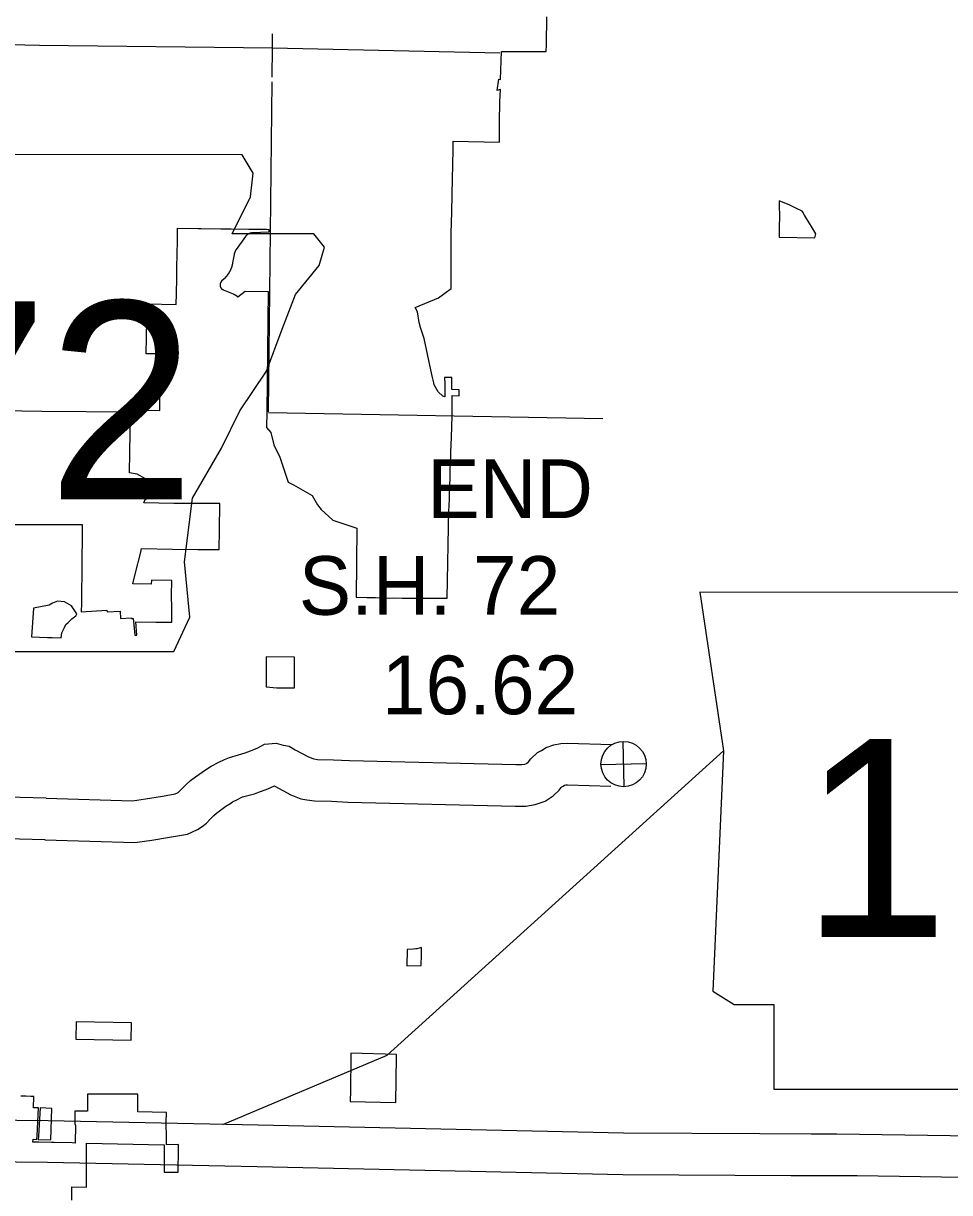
# Model space of a CAD drawing. Extents: x 77230 to 630905, y 790554 to 1662844.
# Drawn here: x 220497 to 233840, y 1585968 to 1602804 of the extents above; entities that cross this region are included whole.
import ezdxf

# ---------------------------------------------------------------- set-up
doc = ezdxf.new("R2010")
doc.units = 0
for name, color, linetype in [('Level 12', 7, 'Continuous'), ('Level 16', 7, 'Continuous'), ('Level 22', 7, 'Continuous'), ('Level 24', 7, 'Continuous'), ('Level 31', 7, 'Continuous'), ('Level 34', 7, 'Continuous')]:
    doc.layers.add(name, color=color, linetype=linetype)

msp = doc.modelspace()

# ---------------------------------------------------------------- linework, layer by layer
at = {"layer": 'Level 12'}
for points in [[(227533, 1602400), (227663, 1602399), (227974, 1602399), (228030, 1602399), (228031, 1602494), (228033, 1602587), (228034, 1602631), (228036, 1602770), (228038, 1602900)], [(223581, 1598870), (223582, 1598870), (223582, 1598869), (223583, 1598868), (223583, 1598868), (223584, 1598867), (223585, 1598866), (223691, 1598946), (224024, 1598942), (224020, 1598525), (224002, 1597211), (224001, 1596987), (224063, 1596912), (224103, 1596738), (224190, 1596560), (224313, 1596200), (224378, 1596165), (224386, 1596161), (224657, 1596008), (224732, 1595874), (224786, 1595804), (224955, 1595649), (225085, 1595607), (225301, 1595536), (225291, 1594543), (225447, 1594539), (225570, 1594535), (225667, 1594532), (225773, 1594529), (225823, 1594531), (225955, 1594529), (226112, 1594528), (226162, 1594527), (226395, 1594529), (226604, 1594526), (226628, 1595805), (226629, 1595835), (226634, 1595985), (226640, 1596151), (226643, 1596261), (226647, 1596377), (226651, 1596474), (226656, 1596592), (226655, 1596605), (226656, 1596625), (226656, 1596637), (226663, 1596841), (226674, 1597155), (226672, 1597360), (226672, 1597386), (226672, 1597445), (226774, 1597443), (226774, 1597529), (226671, 1597530), (226670, 1597617), (226669, 1597707), (226566, 1597706), (226568, 1597616), (226569, 1597506), (226570, 1597449), (226570, 1597432), (226570, 1597426), (226540, 1597438), (226471, 1597498), (226414, 1597601), (226409, 1597623), (226408, 1597627), (226392, 1597703), (226368, 1597816), (226271, 1598268), (226219, 1598427), (226197, 1598495), (226173, 1598649), (226140, 1598713), (226476, 1598850), (226662, 1598985), (226662, 1599112), (226662, 1599191), (226662, 1599280), (226662, 1599476), (226662, 1599758), (226662, 1599779), (226668, 1600090), (226669, 1600104), (226673, 1600322), (226674, 1600345), (226687, 1600987), (226690, 1601109), (227355, 1601092), (227354, 1601222), (227357, 1601476), (227360, 1601579), (227362, 1601665), (227362, 1601674), (227368, 1601851), (227324, 1601839), (227344, 1602003), (227372, 1601995), (227383, 1602400), (227533, 1602400)], [(220323, 1595589), (220528, 1595589), (221346, 1595590), (221342, 1595266), (221341, 1595214), (221340, 1595095), (221337, 1594894), (221334, 1594616), (221332, 1594476), (221332, 1594455), (221331, 1594330), (221701, 1594355), (221702, 1594330), (221890, 1594342), (221897, 1594234), (222056, 1594245), (222057, 1594233), (222081, 1594235), (222097, 1594050), (222102, 1593994), (222131, 1593994), (222115, 1594189), (222405, 1594184), (222638, 1594180), (222635, 1594380), (222632, 1594572), (222636, 1594782), (222343, 1594787), (222337, 1594729), (222076, 1594736), (222109, 1594872), (222188, 1595191), (222199, 1595244), (222647, 1595232), (223009, 1595230), (223319, 1595229), (223323, 1595509), (223329, 1595889), (222663, 1595889), (222233, 1595899), (222253, 1595950), (222309, 1595973), (222413, 1596016), (222441, 1596056), (222443, 1596113), (222414, 1596156), (222375, 1596179), (222134, 1596314), (222025, 1596334), (222036, 1596913), (222043, 1597235), (222461, 1597230), (222465, 1597611), (222496, 1597611), (222502, 1598048), (222266, 1598045), (222281, 1598766), (222700, 1598758), (222703, 1598915), (222707, 1599133), (222710, 1599298), (222713, 1599472), (222716, 1599682), (222719, 1599854), (223013, 1599851), (223059, 1599850), (223341, 1599847), (223489, 1599845), (223744, 1599842), (224001, 1599839), (224033, 1599838), (224032, 1599798), (223792, 1599786), (223791, 1599786), (223790, 1599786), (223790, 1599786), (223789, 1599786), (223788, 1599786), (223788, 1599786), (223787, 1599786), (223786, 1599786), (223785, 1599786), (223785, 1599786), (223784, 1599786), (223783, 1599786), (223783, 1599786), (223782, 1599786), (223781, 1599785), (223781, 1599785), (223780, 1599785), (223779, 1599785), (223778, 1599785)], [(223716, 1599756), (223716, 1599755), (223715, 1599755), (223715, 1599754), (223714, 1599754), (223713, 1599753), (223713, 1599753), (223712, 1599752), (223712, 1599752), (223711, 1599752), (223711, 1599751), (223710, 1599751), (223710, 1599750), (223709, 1599750), (223709, 1599749), (223708, 1599749), (223708, 1599748), (223707, 1599748), (223707, 1599747), (223707, 1599746), (223706, 1599746), (223706, 1599745), (223705, 1599745), (223705, 1599744), (223704, 1599744), (223704, 1599743), (223703, 1599743), (223703, 1599742), (223702, 1599742), (223702, 1599741), (223701, 1599741), (223701, 1599740), (223701, 1599740), (223700, 1599739), (223700, 1599738), (223699, 1599738), (223699, 1599737), (223698, 1599737), (223698, 1599736), (223698, 1599736), (223697, 1599735), (223562, 1599548), (223562, 1599548), (223562, 1599547), (223561, 1599546), (223561, 1599546), (223560, 1599545), (223560, 1599544), (223559, 1599544), (223559, 1599543), (223558, 1599542), (223558, 1599542), (223557, 1599541), (223557, 1599540), (223557, 1599539), (223556, 1599539), (223556, 1599538), (223555, 1599537), (223555, 1599537), (223554, 1599536), (223554, 1599535), (223554, 1599535), (223553, 1599534), (223553, 1599533), (223552, 1599532), (223552, 1599532), (223552, 1599531), (223551, 1599530), (223551, 1599529), (223550, 1599529), (223550, 1599528), (223550, 1599527), (223549, 1599526), (223549, 1599526), (223548, 1599525), (223548, 1599524), (223548, 1599523), (223547, 1599523), (223547, 1599522), (223546, 1599521), (223546, 1599520), (223546, 1599520), (223545, 1599519), (223545, 1599518), (223545, 1599517), (223544, 1599517), (223544, 1599516), (223544, 1599515), (223543, 1599514), (223543, 1599513), (223543, 1599513), (223542, 1599512), (223542, 1599511), (223542, 1599510), (223541, 1599510), (223541, 1599509), (223541, 1599508), (223541, 1599507), (223540, 1599506), (223540, 1599506)], [(223778, 1599785), (223778, 1599785), (223777, 1599785), (223776, 1599785), (223776, 1599785), (223775, 1599784), (223774, 1599784), (223774, 1599784), (223773, 1599784), (223772, 1599784), (223772, 1599784), (223771, 1599784), (223770, 1599783), (223769, 1599783), (223769, 1599783), (223768, 1599783), (223767, 1599783), (223767, 1599783), (223766, 1599782), (223765, 1599782), (223765, 1599782), (223764, 1599782), (223763, 1599782), (223763, 1599781), (223762, 1599781), (223761, 1599781), (223761, 1599781), (223760, 1599781), (223759, 1599780), (223759, 1599780), (223758, 1599780), (223757, 1599780), (223757, 1599780), (223756, 1599779), (223755, 1599779), (223755, 1599779), (223754, 1599779), (223753, 1599778), (223753, 1599778), (223752, 1599778), (223752, 1599778), (223751, 1599777), (223750, 1599777), (223750, 1599777), (223749, 1599776), (223748, 1599776), (223748, 1599776), (223747, 1599776), (223746, 1599775), (223746, 1599775), (223745, 1599775), (223744, 1599774), (223744, 1599774), (223743, 1599774), (223743, 1599774), (223742, 1599773), (223742, 1599773), (223741, 1599773), (223740, 1599772), (223740, 1599772), (223739, 1599772), (223739, 1599771), (223738, 1599771), (223737, 1599771), (223737, 1599770), (223736, 1599770), (223736, 1599770), (223735, 1599769), (223734, 1599769), (223734, 1599769), (223733, 1599768), (223733, 1599768), (223732, 1599768), (223731, 1599767), (223731, 1599767), (223730, 1599766), (223730, 1599766), (223729, 1599766), (223728, 1599765), (223728, 1599765), (223727, 1599765), (223727, 1599764), (223726, 1599764), (223726, 1599763), (223725, 1599763), (223724, 1599762), (223724, 1599762), (223723, 1599762), (223723, 1599761), (223722, 1599761), (223722, 1599760), (223721, 1599760), (223721, 1599760), (223720, 1599759), (223719, 1599759), (223719, 1599758), (223718, 1599758), (223717, 1599757), (223717, 1599756), (223716, 1599756)], [(223540, 1599506), (223540, 1599505), (223539, 1599504), (223539, 1599503), (223539, 1599502), (223539, 1599502), (223538, 1599501), (223538, 1599500), (223538, 1599499), (223538, 1599498), (223537, 1599498), (223537, 1599497), (223537, 1599496), (223537, 1599495), (223536, 1599494), (223536, 1599494), (223536, 1599493), (223536, 1599492), (223535, 1599491), (223535, 1599490), (223535, 1599489), (223535, 1599489), (223535, 1599488), (223534, 1599487), (223534, 1599486), (223534, 1599485), (223534, 1599485), (223534, 1599484), (223533, 1599483), (223533, 1599482), (223533, 1599481), (223533, 1599480), (223533, 1599480), (223533, 1599479), (223532, 1599478), (223532, 1599477), (223532, 1599476), (223512, 1599357), (223511, 1599355), (223511, 1599354), (223511, 1599353), (223511, 1599352), (223510, 1599350), (223510, 1599349), (223510, 1599348), (223510, 1599346), (223509, 1599345), (223509, 1599344), (223509, 1599343), (223508, 1599341), (223508, 1599340), (223508, 1599339), (223508, 1599337), (223507, 1599336), (223507, 1599335), (223507, 1599334), (223506, 1599332), (223506, 1599331), (223506, 1599330), (223506, 1599328), (223505, 1599327), (223505, 1599326), (223505, 1599325), (223504, 1599323), (223504, 1599322), (223504, 1599321), (223503, 1599320), (223503, 1599318), (223503, 1599317), (223502, 1599316), (223502, 1599315), (223501, 1599313), (223501, 1599312), (223501, 1599311), (223500, 1599309), (223500, 1599308), (223500, 1599307), (223499, 1599306), (223499, 1599304), (223498, 1599303), (223498, 1599302), (223498, 1599301), (223497, 1599299), (223497, 1599298), (223496, 1599297), (223496, 1599296), (223496, 1599294), (223495, 1599293), (223495, 1599292), (223494, 1599291), (223494, 1599289), (223493, 1599288), (223493, 1599287), (223493, 1599286), (223492, 1599285), (223492, 1599283), (223491, 1599282), (223491, 1599281), (223490, 1599280), (223490, 1599278)], [(223490, 1599278), (223489, 1599277), (223489, 1599276), (223488, 1599275), (223488, 1599273), (223487, 1599272), (223487, 1599271), (223486, 1599270), (223486, 1599269), (223485, 1599267), (223485, 1599266), (223484, 1599265), (223484, 1599264), (223483, 1599263), (223483, 1599261), (223482, 1599260), (223482, 1599259), (223481, 1599258), (223481, 1599257), (223480, 1599255), (223480, 1599254), (223479, 1599253), (223479, 1599252), (223478, 1599251), (223477, 1599249), (223477, 1599248), (223476, 1599247), (223476, 1599246), (223475, 1599245), (223475, 1599243), (223474, 1599242), (223473, 1599241), (223473, 1599240), (223472, 1599239), (223472, 1599238), (223471, 1599236), (223470, 1599235), (223470, 1599234), (223469, 1599233), (223469, 1599232), (223468, 1599231), (223467, 1599229), (223467, 1599228), (223466, 1599227), (223465, 1599226), (223465, 1599225), (223464, 1599224), (223464, 1599223), (223463, 1599221), (223462, 1599220), (223462, 1599219), (223461, 1599218), (223460, 1599217), (223460, 1599216), (223459, 1599215), (223458, 1599213), (223458, 1599212), (223457, 1599211), (223456, 1599210), (223456, 1599209), (223455, 1599208), (223454, 1599207), (223454, 1599206), (223453, 1599204), (223452, 1599203), (223451, 1599202), (223451, 1599201), (223450, 1599200), (223449, 1599199), (223449, 1599198), (223448, 1599197), (223447, 1599196), (223446, 1599195), (223446, 1599193), (223445, 1599192), (223444, 1599191), (223443, 1599190), (223443, 1599189), (223442, 1599188), (223441, 1599187), (223440, 1599186), (223440, 1599185), (223439, 1599184), (223438, 1599183), (223437, 1599182), (223437, 1599181), (223436, 1599179), (223435, 1599178), (223434, 1599177), (223434, 1599176), (223433, 1599175), (223432, 1599174), (223431, 1599173), (223430, 1599172), (223430, 1599171), (223429, 1599170), (223428, 1599169), (223427, 1599168), (223426, 1599167), (223426, 1599166)], [(223426, 1599166), (223425, 1599165), (223424, 1599164), (223423, 1599163), (223422, 1599162), (223421, 1599161), (223421, 1599160), (223420, 1599159), (223419, 1599158), (223418, 1599157), (223417, 1599156), (223416, 1599155), (223415, 1599154), (223415, 1599153), (223414, 1599152), (223413, 1599151), (223412, 1599150), (223411, 1599149), (223410, 1599148), (223409, 1599147), (223409, 1599146), (223407, 1599144), (223406, 1599143), (223405, 1599143), (223405, 1599142), (223404, 1599141), (223403, 1599140), (223402, 1599139), (223401, 1599138), (223400, 1599137), (223399, 1599136), (223398, 1599135), (223397, 1599134), (223397, 1599133), (223396, 1599132), (223395, 1599131), (223394, 1599130), (223393, 1599129), (223392, 1599128), (223391, 1599128), (223390, 1599127), (223353, 1599091), (223353, 1599090), (223352, 1599090), (223352, 1599089), (223351, 1599089), (223351, 1599089), (223351, 1599088), (223350, 1599088), (223350, 1599087), (223350, 1599087), (223349, 1599087), (223349, 1599086), (223348, 1599086), (223348, 1599085), (223348, 1599085), (223347, 1599085), (223347, 1599084), (223347, 1599084), (223346, 1599083), (223346, 1599083), (223346, 1599082), (223345, 1599082), (223345, 1599082), (223345, 1599081), (223344, 1599081), (223344, 1599080), (223344, 1599080), (223344, 1599079), (223343, 1599079), (223343, 1599079), (223343, 1599078), (223342, 1599078), (223342, 1599077), (223342, 1599077), (223341, 1599076), (223341, 1599076), (223341, 1599075), (223341, 1599075), (223340, 1599074), (223340, 1599074), (223340, 1599073), (223340, 1599073), (223339, 1599072), (223339, 1599072), (223339, 1599071), (223339, 1599071), (223338, 1599070), (223338, 1599070), (223338, 1599069), (223338, 1599069), (223337, 1599068), (223337, 1599068), (223337, 1599067), (223337, 1599067), (223336, 1599066), (223336, 1599066), (223336, 1599065), (223336, 1599065), (223336, 1599064)], [(223336, 1599064), (223335, 1599064), (223335, 1599063), (223335, 1599063), (223335, 1599062), (223335, 1599062), (223334, 1599061), (223334, 1599061), (223334, 1599060), (223334, 1599060), (223334, 1599059), (223334, 1599059), (223333, 1599058), (223333, 1599057), (223333, 1599057), (223333, 1599056), (223333, 1599056), (223333, 1599055), (223333, 1599055), (223332, 1599054), (223332, 1599054), (223332, 1599053), (223332, 1599053), (223332, 1599052), (223332, 1599052), (223332, 1599051), (223332, 1599051), (223332, 1599050), (223332, 1599050), (223331, 1599049), (223331, 1599048), (223331, 1599048), (223331, 1599047), (223331, 1599047), (223331, 1599046), (223331, 1599046), (223331, 1599045), (223331, 1599045), (223331, 1599044), (223331, 1599044), (223331, 1599043), (223331, 1599043), (223331, 1599042), (223331, 1599042), (223331, 1599041), (223331, 1599041), (223331, 1599040), (223331, 1599039), (223331, 1599039), (223331, 1599038), (223331, 1599038), (223331, 1599037), (223331, 1599037), (223331, 1599036), (223331, 1599036), (223331, 1599035), (223331, 1599035), (223331, 1599034), (223331, 1599033), (223331, 1599033), (223331, 1599032), (223331, 1599032), (223331, 1599031), (223331, 1599031), (223331, 1599030), (223331, 1599030), (223331, 1599029), (223331, 1599028), (223331, 1599028), (223331, 1599027), (223331, 1599027), (223331, 1599026), (223331, 1599026), (223331, 1599025), (223332, 1599025), (223332, 1599024), (223332, 1599024), (223332, 1599023), (223332, 1599022), (223332, 1599022), (223332, 1599021), (223332, 1599021), (223332, 1599020), (223333, 1599020), (223333, 1599019), (223333, 1599019), (223333, 1599018), (223333, 1599018), (223333, 1599017), (223333, 1599017), (223334, 1599016), (223334, 1599015), (223334, 1599015), (223334, 1599014), (223334, 1599014), (223334, 1599013), (223335, 1599013), (223335, 1599012), (223335, 1599012), (223335, 1599011)], [(223335, 1599011), (223335, 1599011), (223335, 1599010), (223336, 1599010), (223336, 1599009), (223336, 1599009), (223336, 1599008), (223337, 1599008), (223337, 1599007), (223337, 1599007), (223337, 1599006), (223337, 1599006), (223338, 1599005), (223338, 1599005), (223338, 1599004), (223338, 1599004), (223339, 1599003), (223339, 1599003), (223339, 1599002), (223339, 1599002), (223340, 1599001), (223340, 1599001), (223340, 1599000), (223340, 1599000), (223341, 1598999), (223341, 1598999), (223341, 1598998), (223342, 1598998), (223342, 1598997), (223342, 1598997), (223342, 1598996), (223343, 1598996), (223343, 1598996), (223343, 1598995), (223344, 1598995), (223344, 1598994), (223344, 1598994), (223345, 1598993), (223345, 1598993), (223345, 1598992), (223346, 1598992), (223346, 1598992), (223346, 1598991), (223347, 1598991), (223347, 1598990), (223347, 1598990), (223348, 1598989), (223348, 1598989), (223348, 1598988), (223349, 1598988), (223349, 1598988), (223350, 1598987), (223350, 1598987), (223350, 1598986), (223351, 1598986), (223351, 1598986), (223351, 1598985), (223352, 1598985), (223352, 1598984), (223353, 1598984), (223353, 1598984), (223353, 1598983), (223354, 1598983), (223354, 1598982), (223355, 1598982), (223355, 1598982), (223355, 1598981), (223356, 1598981), (223356, 1598981), (223357, 1598980), (223357, 1598980), (223357, 1598980), (223358, 1598979), (223358, 1598979), (223359, 1598978), (223359, 1598978), (223360, 1598978), (223360, 1598977), (223361, 1598977), (223361, 1598977), (223361, 1598976), (223362, 1598976), (223362, 1598976), (223363, 1598976), (223363, 1598975), (223364, 1598975), (223364, 1598975), (223365, 1598974), (223365, 1598974), (223366, 1598974), (223366, 1598973), (223367, 1598973), (223367, 1598973), (223367, 1598973), (223368, 1598972), (223368, 1598972), (223369, 1598972), (223369, 1598971), (223370, 1598971), (223370, 1598971)], [(223370, 1598971), (223371, 1598971), (223371, 1598970), (223372, 1598970), (223372, 1598970), (223373, 1598970), (223373, 1598969), (223374, 1598969), (223374, 1598969), (223375, 1598969), (223375, 1598969), (223376, 1598968), (223376, 1598968), (223377, 1598968), (223377, 1598968), (223518, 1598911), (223518, 1598910), (223519, 1598910), (223520, 1598910), (223521, 1598909), (223522, 1598909), (223523, 1598909), (223523, 1598908), (223524, 1598908), (223525, 1598908), (223526, 1598907), (223527, 1598907), (223528, 1598907), (223528, 1598906), (223529, 1598906), (223530, 1598905), (223531, 1598905), (223532, 1598905), (223532, 1598904), (223533, 1598904), (223534, 1598903), (223535, 1598903), (223536, 1598903), (223536, 1598902), (223537, 1598902), (223538, 1598901), (223539, 1598901), (223540, 1598900), (223540, 1598900), (223541, 1598900), (223542, 1598899), (223543, 1598899), (223543, 1598898), (223544, 1598898), (223545, 1598897), (223546, 1598897), (223547, 1598896), (223547, 1598896), (223548, 1598895), (223549, 1598895), (223550, 1598894), (223550, 1598894), (223551, 1598894), (223552, 1598893), (223553, 1598893), (223553, 1598892), (223554, 1598892), (223555, 1598891), (223556, 1598891), (223556, 1598890), (223557, 1598889), (223558, 1598889), (223559, 1598888), (223559, 1598888), (223560, 1598887), (223561, 1598887), (223562, 1598886), (223562, 1598886), (223563, 1598885), (223564, 1598885), (223564, 1598884), (223565, 1598884), (223566, 1598883), (223567, 1598883), (223567, 1598882), (223568, 1598881), (223569, 1598881), (223569, 1598880), (223570, 1598880), (223571, 1598879), (223571, 1598879), (223572, 1598878), (223573, 1598877), (223574, 1598877), (223574, 1598876), (223575, 1598876), (223576, 1598875), (223576, 1598874), (223577, 1598874), (223578, 1598873), (223578, 1598873), (223579, 1598872), (223580, 1598871), (223580, 1598871), (223581, 1598870)], [(221194, 1585861), (221195, 1586052), (221407, 1586047), (221408, 1586679), (222523, 1586657), (222525, 1586265), (222725, 1586261), (222730, 1586601), (222731, 1586661), (222557, 1586656), (222558, 1586704), (222558, 1586711), (222558, 1586750), (222556, 1586983), (222560, 1587124), (222147, 1587130), (222146, 1587384), (222089, 1587384), (222016, 1587385), (221973, 1587385), (221943, 1587385), (221870, 1587386), (221779, 1587386), (221738, 1587387), (221581, 1587388), (221422, 1587388), (221419, 1587139), (221295, 1587140), (221249, 1587140), (221240, 1587140), (221236, 1586947), (221246, 1586946), (221241, 1586682), (221198, 1586683), (220939, 1586688), (220928, 1586689), (220904, 1586689), (220721, 1586693), (220698, 1586693), (220666, 1586694), (220634, 1586695), (220636, 1586736), (220692, 1586733), (220694, 1586784), (220717, 1587188), (220643, 1587190), (220647, 1587353), (220642, 1587353), (220604, 1587354), (220532, 1587357), (220511, 1587357), (220459, 1587359)]]:
    msp.add_lwpolyline(points, dxfattribs=at)
for points in [[(231897, 1599717), (231913, 1599772), (231851, 1599878), (231778, 1599997), (231749, 1600045), (231724, 1600085), (231714, 1600102), (231635, 1600140), (231539, 1600186), (231386, 1600251), (231384, 1600186), (231389, 1600024), (231387, 1599877), (231385, 1599726)], [(221042, 1593957), (221050, 1594027), (221090, 1594106), (221111, 1594147), (221144, 1594177), (221193, 1594228), (221252, 1594271), (221268, 1594300), (221188, 1594416), (221088, 1594475), (220989, 1594484), (220916, 1594458), (220867, 1594425), (220645, 1594383), (220614, 1593970), (220730, 1593966), (220846, 1593963), (220913, 1593961)], [(224403, 1593238), (224402, 1593274), (224404, 1593569), (224405, 1593678), (223995, 1593681), (223995, 1593553), (223995, 1593298), (223995, 1593250), (224148, 1593238)], [(226228, 1589237), (226231, 1589390), (226233, 1589497), (226164, 1589480), (226153, 1589477), (226117, 1589474), (226026, 1589470), (226021, 1589236)], [(222048, 1588164), (222055, 1588414), (221257, 1588428), (221253, 1588176)], [(225864, 1587267), (225870, 1587923), (225871, 1587957), (225213, 1587975), (225213, 1587936), (225208, 1587439), (225206, 1587278)], [(220893, 1586729), (220906, 1587181), (220737, 1587187), (220714, 1586783), (220712, 1586733)]]:
    msp.add_lwpolyline(points, close=True, dxfattribs=at)
at = {"layer": 'Level 16'}
for points in [[(209864, 1602693), (213477, 1602658), (218819, 1602534), (220731, 1602490)], [(224083, 1602628), (224080, 1602450), (224075, 1602032)], [(224083, 1602654), (224083, 1602628)], [(220731, 1602490), (224086, 1602452), (227363, 1602381)], [(224075, 1601962), (224022, 1597209)], [(215983, 1597312), (218725, 1597252), (220761, 1597220)], [(220761, 1597220), (222042, 1597212)], [(224027, 1597199), (228845, 1597114)]]:
    msp.add_lwpolyline(points, dxfattribs=at)
at = {"layer": 'Level 22'}
for points in [[(220826, 1591647), (222069, 1591609), (222255, 1591637), (222501, 1591678), (222684, 1591708), (222717, 1591723), (222726, 1591731), (222763, 1591769), (222835, 1591839), (222905, 1591900), (222978, 1591954), (223071, 1592024), (223135, 1592066), (223201, 1592111), (223315, 1592168), (223394, 1592207), (223468, 1592235), (223595, 1592271), (223646, 1592284), (223691, 1592301), (223771, 1592329), (223819, 1592351), (223874, 1592375), (223969, 1592427), (224138, 1592441), (224239, 1592412), (224324, 1592395), (224411, 1592345), (224605, 1592242), (224666, 1592217), (224680, 1592215), (224736, 1592207), (224963, 1592202), (225197, 1592188), (227590, 1592131), (227677, 1592131), (227719, 1592139), (227746, 1592148), (227752, 1592152), (227774, 1592173), (227809, 1592216), (227903, 1592304), (227962, 1592335), (228027, 1592379), (228141, 1592415), (228240, 1592436), (228333, 1592440), (228980, 1592419)], [(220808, 1591047), (222103, 1591008), (222348, 1591044), (222600, 1591086), (222861, 1591130), (223007, 1591196), (223075, 1591241), (223133, 1591289), (223187, 1591344), (223242, 1591398), (223280, 1591431), (223337, 1591473), (223415, 1591532), (223470, 1591568), (223509, 1591594), (223581, 1591631), (223634, 1591657), (223656, 1591665), (223748, 1591691), (223828, 1591711), (223899, 1591738), (223995, 1591772), (224062, 1591802), (224113, 1591824), (224121, 1591820), (224351, 1591698), (224495, 1591639), (224581, 1591623), (224689, 1591608), (224938, 1591603), (225171, 1591588), (227585, 1591531), (227734, 1591532), (227871, 1591557), (228012, 1591605), (228129, 1591682), (228214, 1591765), (228246, 1591803), (228256, 1591812), (228272, 1591821), (228291, 1591834), (228293, 1591834), (228313, 1591838), (228336, 1591839), (228962, 1591819)], [(220825, 1591647), (219143, 1591691)], [(220809, 1591047), (219141, 1591091)], [(220853, 1587001), (218587, 1587027), (213297, 1587124), (210955, 1587168)], [(231106, 1586814), (229143, 1586823), (223879, 1586941), (220856, 1587001)], [(232215, 1586809), (231847, 1586811), (231106, 1586814)], [(236791, 1586745), (232215, 1586809)], [(220846, 1586401), (218578, 1586427), (213286, 1586524), (210950, 1586568)], [(231553, 1586212), (229135, 1586223), (223866, 1586341), (220844, 1586401)], [(236770, 1586145), (232508, 1586208), (232304, 1586209), (231553, 1586212)]]:
    msp.add_lwpolyline(points, dxfattribs=at)
at = {"layer": 'Level 24'}
for points in [[(216803, 1600915), (217146, 1598631), (216994, 1595167), (217298, 1594977), (217869, 1594977), (217869, 1593759), (222666, 1593759), (222894, 1594254), (222818, 1595053), (222932, 1595967), (223351, 1596690), (223617, 1597223), (223998, 1597794), (224226, 1598403), (224417, 1598898), (224759, 1599316), (224835, 1599583), (224683, 1599773), (223503, 1599773), (223769, 1600306), (223807, 1600649), (223650, 1600912)], [(230240, 1594615), (230582, 1592331), (230430, 1588867), (230735, 1588677), (231306, 1588677), (231306, 1587458), (236102, 1587458), (236330, 1587953), (236254, 1588753), (236368, 1589666), (236787, 1590389), (237053, 1590922), (237434, 1591493), (237663, 1592102), (237853, 1592597), (238195, 1593016), (238272, 1593282), (238119, 1593473), (236939, 1593473), (237206, 1594006), (237244, 1594348), (237086, 1594611)]]:
    msp.add_lwpolyline(points, close=True, dxfattribs=at)
msp.add_lwpolyline([(223371, 1586951), (225736, 1587945), (230582, 1592331)], dxfattribs=at)
at = {"layer": 'Level 34'}
for p, q in [((229151, 1591814), (229136, 1592465)), ((228818, 1592132), (229469, 1592147))]:
    msp.add_line(p, q, dxfattribs=at)
msp.add_circle((229144, 1592139), 326, dxfattribs=at)

# ---------------------------------------------------------------- texts
at = {"layer": 'Level 24'}
for s, p in [('72', (218729, 1595950)), ('102', (231705, 1589650))]:
    msp.add_text(s, height=2851.2, dxfattribs=at).set_placement(p)
at = {"layer": 'Level 31'}
for s, p in [('END', (226317, 1595681)), ('S.H. 72', (224465, 1594288)), ('16.62', (225662, 1592856))]:
    msp.add_text(s, height=844.8, dxfattribs=at).set_placement(p)

doc.saveas('drawing.dxf')
